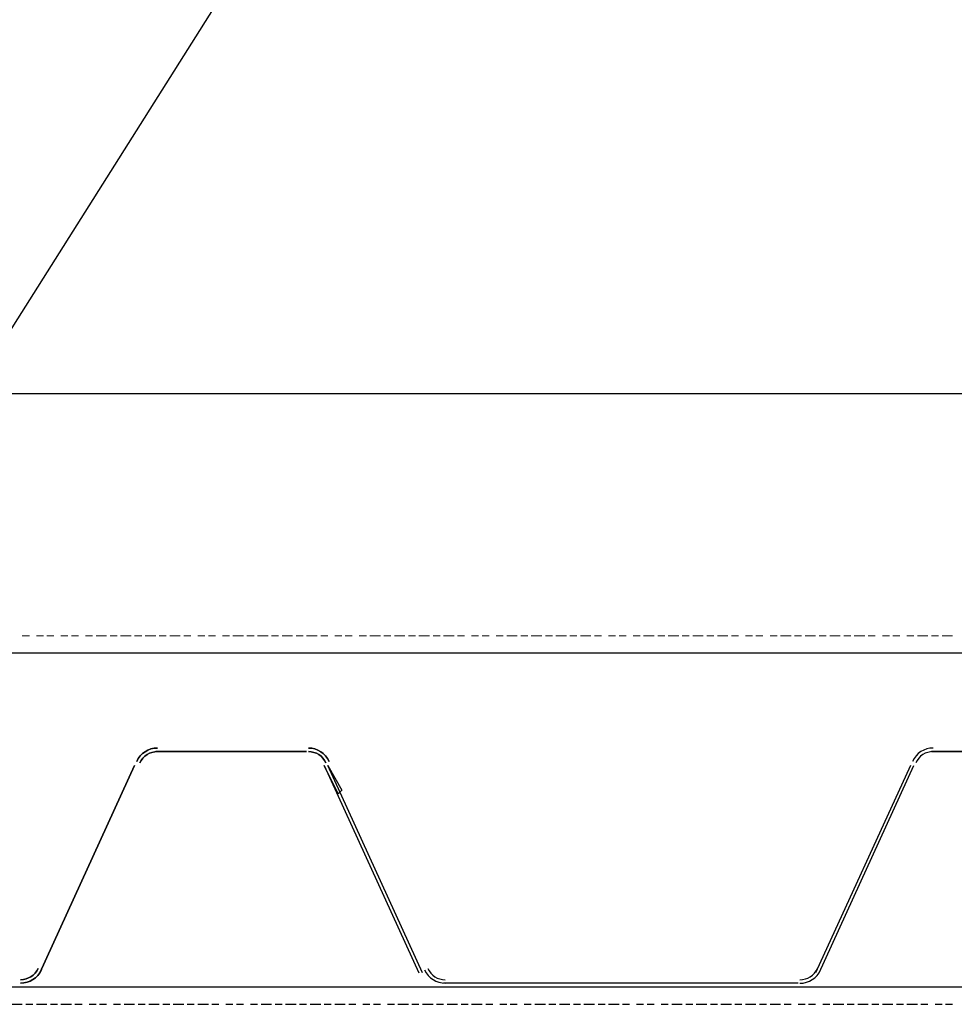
# Model space of a CAD drawing. Header units: millimetres. Extents: x 2063114 to 14983986, y -126020516 to 213791.
# Tile 283 of 656: x 2370847 to 2371541, y -1187801 to -1187070. Entities that reach past the tile are written whole.
import ezdxf

# ---------------------------------------------------------------- set-up
doc = ezdxf.new("R2010")
doc.units = ezdxf.units.MM
doc.layers.add('PDF2_Geometry', color=7, linetype='Continuous')

msp = doc.modelspace()

# ---------------------------------------------------------------- linework, layer by layer
at = {"layer": 'PDF2_Geometry', "linetype": 'ByBlock', "lineweight": 25}
for points in [[(2372652.56911, -1184427.35681), (2370632.0905, -1187628.83776)], [(2369787.42181, -1187787.86898), (2375627.23503, -1187787.86898)], [(2370840.65603, -1187800.90432), (2370848.47724, -1187800.90432)], [(2370851.08431, -1187800.90432), (2370856.29845, -1187800.90432)], [(2370858.90551, -1187800.90432), (2370866.72672, -1187800.90432)], [(2370869.33379, -1187800.90432), (2370874.54793, -1187800.90432)], [(2370877.155, -1187800.90432), (2370884.97621, -1187800.90432)], [(2370887.58328, -1187800.90432), (2370892.79741, -1187800.90432)], [(2370898.01155, -1187800.90432), (2370903.22569, -1187800.90432)], [(2370905.83276, -1187800.90432), (2370911.0469, -1187800.90432)], [(2370916.26104, -1187800.90432), (2370921.47517, -1187800.90432)], [(2370924.08224, -1187800.90432), (2370931.90345, -1187800.90432)], [(2370934.51052, -1187800.90432), (2370939.72466, -1187800.90432)], [(2370942.33173, -1187800.90432), (2370950.15294, -1187800.90432)], [(2370952.76, -1187800.90432), (2370957.97414, -1187800.90432)], [(2370960.58121, -1187800.90432), (2370968.40242, -1187800.90432)], [(2370971.00949, -1187800.90432), (2370976.22363, -1187800.90432)], [(2370978.8307, -1187800.90432), (2370986.6519, -1187800.90432)], [(2370989.25897, -1187800.90432), (2370994.47311, -1187800.90432)], [(2370999.68725, -1187800.90432), (2371004.90139, -1187800.90432)], [(2371007.50846, -1187800.90432), (2371012.7226, -1187800.90432)], [(2371017.93673, -1187800.90432), (2371023.15087, -1187800.90432)], [(2371025.75794, -1187800.90432), (2371033.57915, -1187800.90432)], [(2371036.18622, -1187800.90432), (2371041.40036, -1187800.90432)], [(2371044.00743, -1187800.90432), (2371051.82863, -1187800.90432)], [(2371054.4357, -1187800.90432), (2371059.64984, -1187800.90432)], [(2371062.25691, -1187800.90432), (2371070.07812, -1187800.90432)], [(2371072.68519, -1187800.90432), (2371077.89932, -1187800.90432)], [(2371080.50639, -1187800.90432), (2371088.3276, -1187800.90432)], [(2371090.93467, -1187800.90432), (2371096.14881, -1187800.90432)], [(2371101.36295, -1187800.90432), (2371106.57709, -1187800.90432)], [(2371109.18416, -1187800.90432), (2371114.39829, -1187800.90432)], [(2371119.61243, -1187800.90432), (2371124.82657, -1187800.90432)], [(2371127.43364, -1187800.90432), (2371135.25485, -1187800.90432)], [(2371137.86192, -1187800.90432), (2371143.07605, -1187800.90432)], [(2371145.68312, -1187800.90432), (2371153.50433, -1187800.90432)], [(2371156.1114, -1187800.90432), (2371161.32554, -1187800.90432)], [(2371163.93261, -1187800.90432), (2371171.75382, -1187800.90432)], [(2371174.36088, -1187800.90432), (2371179.57502, -1187800.90432)], [(2371182.18209, -1187800.90432), (2371190.0033, -1187800.90432)], [(2371192.61037, -1187800.90432), (2371197.82451, -1187800.90432)], [(2371203.03865, -1187800.90432), (2371208.25278, -1187800.90432)], [(2371210.85985, -1187800.90432), (2371216.07399, -1187800.90432)], [(2371221.28813, -1187800.90432), (2371226.50227, -1187800.90432)], [(2371229.10934, -1187800.90432), (2371236.93054, -1187800.90432)], [(2371239.53761, -1187800.90432), (2371244.75175, -1187800.90432)], [(2371247.35882, -1187800.90432), (2371255.18003, -1187800.90432)], [(2371257.7871, -1187800.90432), (2371263.00124, -1187800.90432)], [(2371265.60831, -1187800.90432), (2371273.42951, -1187800.90432)], [(2371276.03658, -1187800.90432), (2371281.25072, -1187800.90432)], [(2371283.85779, -1187800.90432), (2371291.679, -1187800.90432)], [(2371294.28607, -1187800.90432), (2371299.5002, -1187800.90432)], [(2371304.71434, -1187800.90432), (2371309.92848, -1187800.90432)], [(2371312.53555, -1187800.90432), (2371317.74969, -1187800.90432)], [(2371322.96383, -1187800.90432), (2371328.17797, -1187800.90432)], [(2371330.78503, -1187800.90432), (2371338.60624, -1187800.90432)], [(2371341.21331, -1187800.90432), (2371346.42745, -1187800.90432)], [(2371349.03452, -1187800.90432), (2371356.85573, -1187800.90432)], [(2371359.4628, -1187800.90432), (2371364.67693, -1187800.90432)], [(2371367.284, -1187800.90432), (2371375.10521, -1187800.90432)], [(2371377.71228, -1187800.90432), (2371382.92642, -1187800.90432)], [(2371385.53349, -1187800.90432), (2371393.35469, -1187800.90432)], [(2371395.96176, -1187800.90432), (2371401.1759, -1187800.90432)], [(2371403.78297, -1187800.90432), (2371411.60418, -1187800.90432)], [(2371414.21125, -1187800.90432), (2371419.42539, -1187800.90432)], [(2371424.63952, -1187800.90432), (2371429.85366, -1187800.90432)], [(2371432.46073, -1187800.90432), (2371437.67487, -1187800.90432)], [(2371442.88901, -1187800.90432), (2371448.10315, -1187800.90432)], [(2371450.71022, -1187800.90432), (2371458.53142, -1187800.90432)], [(2371461.13849, -1187800.90432), (2371466.35263, -1187800.90432)], [(2371468.9597, -1187800.90432), (2371476.78091, -1187800.90432)], [(2371479.38798, -1187800.90432), (2371484.60212, -1187800.90432)], [(2371487.20919, -1187800.90432), (2371495.03039, -1187800.90432)], [(2371497.63746, -1187800.90432), (2371502.8516, -1187800.90432)], [(2371505.45867, -1187800.90432), (2371513.27988, -1187800.90432)], [(2371515.88695, -1187800.90432), (2371521.10108, -1187800.90432)], [(2371526.31522, -1187800.90432), (2371531.52936, -1187800.90432)], [(2371534.13643, -1187800.90432), (2371539.35057, -1187800.90432)]]:
    msp.add_lwpolyline(points, dxfattribs=at)
msp.add_lwpolyline([(2370809.3712, -1187347.27429), (2374662.61944, -1187347.27429), (2374785.15169, -1187540.19741), (2370686.83895, -1187540.19741)], close=True, dxfattribs=at)
at = {"layer": 'PDF2_Geometry', "linetype": 'ByBlock', "lineweight": 0}
for points in [[(2370853.69138, -1187527.16206), (2370848.47724, -1187527.16206)], [(2370864.11965, -1187527.16206), (2370858.90551, -1187527.16206)], [(2370871.94086, -1187527.16206), (2370866.72672, -1187527.16206)], [(2370882.36914, -1187527.16206), (2370877.155, -1187527.16206)], [(2370890.19034, -1187527.16206), (2370884.97621, -1187527.16206)], [(2370900.61862, -1187527.16206), (2370895.40448, -1187527.16206)], [(2370911.0469, -1187527.16206), (2370903.22569, -1187527.16206)], [(2370918.86811, -1187527.16206), (2370913.65397, -1187527.16206)], [(2370929.29638, -1187527.16206), (2370921.47517, -1187527.16206)], [(2370937.11759, -1187527.16206), (2370931.90345, -1187527.16206)], [(2370947.54587, -1187527.16206), (2370939.72466, -1187527.16206)], [(2370955.36707, -1187527.16206), (2370950.15294, -1187527.16206)], [(2370965.79535, -1187527.16206), (2370957.97414, -1187527.16206)], [(2370973.61656, -1187527.16206), (2370968.40242, -1187527.16206)], [(2370984.04483, -1187527.16206), (2370978.8307, -1187527.16206)], [(2370991.86604, -1187527.16206), (2370986.6519, -1187527.16206)], [(2371002.29432, -1187527.16206), (2370997.08018, -1187527.16206)], [(2371012.7226, -1187527.16206), (2371004.90139, -1187527.16206)], [(2371020.5438, -1187527.16206), (2371015.32966, -1187527.16206)], [(2371030.97208, -1187527.16206), (2371023.15087, -1187527.16206)], [(2371038.79329, -1187527.16206), (2371033.57915, -1187527.16206)], [(2371049.22156, -1187527.16206), (2371041.40036, -1187527.16206)], [(2371057.04277, -1187527.16206), (2371051.82863, -1187527.16206)], [(2371067.47105, -1187527.16206), (2371059.64984, -1187527.16206)], [(2371075.29226, -1187527.16206), (2371070.07812, -1187527.16206)], [(2371085.72053, -1187527.16206), (2371080.50639, -1187527.16206)], [(2371093.54174, -1187527.16206), (2371088.3276, -1187527.16206)], [(2371103.97002, -1187527.16206), (2371098.75588, -1187527.16206)], [(2371114.39829, -1187527.16206), (2371106.57709, -1187527.16206)], [(2371122.2195, -1187527.16206), (2371117.00536, -1187527.16206)], [(2371132.64778, -1187527.16206), (2371124.82657, -1187527.16206)], [(2371140.46899, -1187527.16206), (2371135.25485, -1187527.16206)], [(2371150.89726, -1187527.16206), (2371143.07605, -1187527.16206)], [(2371158.71847, -1187527.16206), (2371153.50433, -1187527.16206)], [(2371169.14675, -1187527.16206), (2371161.32554, -1187527.16206)], [(2371176.96795, -1187527.16206), (2371171.75382, -1187527.16206)], [(2371187.39623, -1187527.16206), (2371182.18209, -1187527.16206)], [(2371195.21744, -1187527.16206), (2371190.0033, -1187527.16206)], [(2371205.64571, -1187527.16206), (2371200.43158, -1187527.16206)], [(2371216.07399, -1187527.16206), (2371208.25278, -1187527.16206)], [(2371223.8952, -1187527.16206), (2371218.68106, -1187527.16206)], [(2371234.32348, -1187527.16206), (2371226.50227, -1187527.16206)], [(2371242.14468, -1187527.16206), (2371236.93054, -1187527.16206)], [(2371252.57296, -1187527.16206), (2371244.75175, -1187527.16206)], [(2371260.39417, -1187527.16206), (2371255.18003, -1187527.16206)], [(2371270.82244, -1187527.16206), (2371263.00124, -1187527.16206)], [(2371278.64365, -1187527.16206), (2371273.42951, -1187527.16206)], [(2371289.07193, -1187527.16206), (2371283.85779, -1187527.16206)], [(2371296.89314, -1187527.16206), (2371291.679, -1187527.16206)], [(2371307.32141, -1187527.16206), (2371302.10727, -1187527.16206)], [(2371317.74969, -1187527.16206), (2371309.92848, -1187527.16206)], [(2371325.5709, -1187527.16206), (2371320.35676, -1187527.16206)], [(2371335.99917, -1187527.16206), (2371328.17797, -1187527.16206)], [(2371343.82038, -1187527.16206), (2371338.60624, -1187527.16206)], [(2371354.24866, -1187527.16206), (2371346.42745, -1187527.16206)], [(2371362.06986, -1187527.16206), (2371356.85573, -1187527.16206)], [(2371372.49814, -1187527.16206), (2371364.67693, -1187527.16206)], [(2371380.31935, -1187527.16206), (2371375.10521, -1187527.16206)], [(2371390.74763, -1187527.16206), (2371385.53349, -1187527.16206)], [(2371398.56883, -1187527.16206), (2371393.35469, -1187527.16206)], [(2371408.99711, -1187527.16206), (2371403.78297, -1187527.16206)], [(2371419.42539, -1187527.16206), (2371411.60418, -1187527.16206)], [(2371427.24659, -1187527.16206), (2371422.03246, -1187527.16206)], [(2371437.67487, -1187527.16206), (2371429.85366, -1187527.16206)], [(2371445.49608, -1187527.16206), (2371440.28194, -1187527.16206)], [(2371455.92435, -1187527.16206), (2371448.10315, -1187527.16206)], [(2371463.74556, -1187527.16206), (2371458.53142, -1187527.16206)], [(2371474.17384, -1187527.16206), (2371466.35263, -1187527.16206)], [(2371481.99505, -1187527.16206), (2371476.78091, -1187527.16206)], [(2371492.42332, -1187527.16206), (2371487.20919, -1187527.16206)], [(2371500.24453, -1187527.16206), (2371495.03039, -1187527.16206)], [(2371510.67281, -1187527.16206), (2371505.45867, -1187527.16206)], [(2371521.10108, -1187527.16206), (2371513.27988, -1187527.16206)], [(2371528.92229, -1187527.16206), (2371523.70815, -1187527.16206)], [(2371539.35057, -1187527.16206), (2371531.52936, -1187527.16206)], [(2370848.47724, -1187540.19741), (2370853.69138, -1187540.19741)], [(2370858.90551, -1187540.19741), (2370864.11965, -1187540.19741)], [(2370866.72672, -1187540.19741), (2370871.94086, -1187540.19741)], [(2370877.155, -1187540.19741), (2370882.36914, -1187540.19741)], [(2370884.97621, -1187540.19741), (2370890.19034, -1187540.19741)], [(2370895.40448, -1187540.19741), (2370900.61862, -1187540.19741)], [(2370903.22569, -1187540.19741), (2370911.0469, -1187540.19741)], [(2370913.65397, -1187540.19741), (2370918.86811, -1187540.19741)], [(2370921.47517, -1187540.19741), (2370929.29638, -1187540.19741)], [(2370931.90345, -1187540.19741), (2370937.11759, -1187540.19741)], [(2370939.72466, -1187540.19741), (2370947.54587, -1187540.19741)], [(2370950.15294, -1187540.19741), (2370955.36707, -1187540.19741)], [(2370957.97414, -1187540.19741), (2370965.79535, -1187540.19741)], [(2370968.40242, -1187540.19741), (2370973.61656, -1187540.19741)], [(2370978.8307, -1187540.19741), (2370984.04483, -1187540.19741)], [(2370986.6519, -1187540.19741), (2370991.86604, -1187540.19741)], [(2370997.08018, -1187540.19741), (2371002.29432, -1187540.19741)], [(2371004.90139, -1187540.19741), (2371012.7226, -1187540.19741)], [(2371015.32966, -1187540.19741), (2371020.5438, -1187540.19741)], [(2371023.15087, -1187540.19741), (2371030.97208, -1187540.19741)], [(2371033.57915, -1187540.19741), (2371038.79329, -1187540.19741)], [(2371041.40036, -1187540.19741), (2371049.22156, -1187540.19741)], [(2371051.82863, -1187540.19741), (2371057.04277, -1187540.19741)], [(2371059.64984, -1187540.19741), (2371067.47105, -1187540.19741)], [(2371070.07812, -1187540.19741), (2371075.29226, -1187540.19741)], [(2371080.50639, -1187540.19741), (2371085.72053, -1187540.19741)], [(2371088.3276, -1187540.19741), (2371093.54174, -1187540.19741)], [(2371098.75588, -1187540.19741), (2371103.97002, -1187540.19741)], [(2371106.57709, -1187540.19741), (2371114.39829, -1187540.19741)], [(2371117.00536, -1187540.19741), (2371122.2195, -1187540.19741)], [(2371124.82657, -1187540.19741), (2371132.64778, -1187540.19741)], [(2371135.25485, -1187540.19741), (2371140.46899, -1187540.19741)], [(2371143.07605, -1187540.19741), (2371150.89726, -1187540.19741)], [(2371153.50433, -1187540.19741), (2371158.71847, -1187540.19741)], [(2371161.32554, -1187540.19741), (2371169.14675, -1187540.19741)], [(2371171.75382, -1187540.19741), (2371176.96795, -1187540.19741)], [(2371182.18209, -1187540.19741), (2371187.39623, -1187540.19741)], [(2371190.0033, -1187540.19741), (2371195.21744, -1187540.19741)], [(2371200.43158, -1187540.19741), (2371205.64571, -1187540.19741)], [(2371208.25278, -1187540.19741), (2371216.07399, -1187540.19741)], [(2371218.68106, -1187540.19741), (2371223.8952, -1187540.19741)], [(2371226.50227, -1187540.19741), (2371234.32348, -1187540.19741)], [(2371236.93054, -1187540.19741), (2371242.14468, -1187540.19741)], [(2371244.75175, -1187540.19741), (2371252.57296, -1187540.19741)], [(2371255.18003, -1187540.19741), (2371260.39417, -1187540.19741)], [(2371263.00124, -1187540.19741), (2371270.82244, -1187540.19741)], [(2371273.42951, -1187540.19741), (2371278.64365, -1187540.19741)], [(2371283.85779, -1187540.19741), (2371289.07193, -1187540.19741)], [(2371291.679, -1187540.19741), (2371296.89314, -1187540.19741)], [(2371302.10727, -1187540.19741), (2371307.32141, -1187540.19741)], [(2371309.92848, -1187540.19741), (2371317.74969, -1187540.19741)], [(2371320.35676, -1187540.19741), (2371325.5709, -1187540.19741)], [(2371328.17797, -1187540.19741), (2371335.99917, -1187540.19741)], [(2371338.60624, -1187540.19741), (2371343.82038, -1187540.19741)], [(2371346.42745, -1187540.19741), (2371354.24866, -1187540.19741)], [(2371356.85573, -1187540.19741), (2371362.06986, -1187540.19741)], [(2371364.67693, -1187540.19741), (2371372.49814, -1187540.19741)], [(2371375.10521, -1187540.19741), (2371380.31935, -1187540.19741)], [(2371385.53349, -1187540.19741), (2371390.74763, -1187540.19741)], [(2371393.35469, -1187540.19741), (2371398.56883, -1187540.19741)], [(2371403.78297, -1187540.19741), (2371408.99711, -1187540.19741)], [(2371411.60418, -1187540.19741), (2371419.42539, -1187540.19741)], [(2371422.03246, -1187540.19741), (2371427.24659, -1187540.19741)], [(2371429.85366, -1187540.19741), (2371437.67487, -1187540.19741)], [(2371440.28194, -1187540.19741), (2371445.49608, -1187540.19741)], [(2371448.10315, -1187540.19741), (2371455.92435, -1187540.19741)], [(2371458.53142, -1187540.19741), (2371463.74556, -1187540.19741)], [(2371466.35263, -1187540.19741), (2371474.17384, -1187540.19741)], [(2371476.78091, -1187540.19741), (2371481.99505, -1187540.19741)], [(2371487.20919, -1187540.19741), (2371492.42332, -1187540.19741)], [(2371495.03039, -1187540.19741), (2371500.24453, -1187540.19741)], [(2371505.45867, -1187540.19741), (2371510.67281, -1187540.19741)], [(2371513.27988, -1187540.19741), (2371521.10108, -1187540.19741)], [(2371523.70815, -1187540.19741), (2371528.92229, -1187540.19741)], [(2371531.52936, -1187540.19741), (2371539.35057, -1187540.19741)]]:
    msp.add_lwpolyline(points, dxfattribs=at)
at = {"layer": 'PDF2_Geometry', "linetype": 'ByBlock', "lineweight": 30}
for points in [[(2370948.8494, -1187610.58827, 0.293648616), (2370933.42424, -1187620.47341, -0.293648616)], [(2371076.37853, -1187620.47341, 0.293648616), (2371060.95338, -1187610.58827, -0.293648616)], [(2370948.8494, -1187613.19534, 0.293300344), (2370935.81406, -1187621.55969, -0.293300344)], [(2371073.98872, -1187621.55969, 0.293300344), (2371060.95338, -1187613.19534, -0.293300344)], [(2370847.1737, -1187782.65484, 0.293300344), (2370860.20905, -1187774.29049, -0.293300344)], [(2370847.1737, -1187785.26191, 0.289901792), (2370862.59886, -1187775.37677, -0.289901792)]]:
    msp.add_lwpolyline(points, format="xyb", close=True, dxfattribs=at)
for points in [[(2371059.64984, -1187613.19534), (2370947.54587, -1187613.19534)], [(2370947.54587, -1187613.19534), (2371059.64984, -1187613.19534)], [(2371523.70815, -1187613.19534), (2371638.4192, -1187613.19534)], [(2370931.90345, -1187623.62362), (2370861.51258, -1187777.4407)], [(2370861.51258, -1187777.4407), (2370931.90345, -1187623.62362)]]:
    msp.add_lwpolyline(points, close=True, dxfattribs=at)
for points in [[(2371145.68312, -1187777.4407), (2371075.29226, -1187623.62362), (2371085.72053, -1187641.8731), (2371083.11346, -1187644.48017), (2371072.68519, -1187623.62362), (2371143.07605, -1187777.4407)], [(2371508.06574, -1187623.62362), (2371437.67487, -1187777.4407)], [(2371440.28194, -1187777.4407), (2371510.67281, -1187623.62362)], [(2371424.63952, -1187785.26191), (2371161.32554, -1187785.26191)], [(2371161.32554, -1187787.86898), (2371424.63952, -1187787.86898)]]:
    msp.add_lwpolyline(points, dxfattribs=at)
for centre, radius, start, end in [((2371524.91516, -1187627.41523), 16.82723, 89.67132576, 155.63583292), ((2371524.93578, -1187627.41663), 14.22149, 89.69417765, 155.67969542), ((2371162.72462, -1187768.13523), 17.12695, 205.01248367, 269.68035766), ((2371162.55316, -1187768.43355), 14.22149, 204.32030458, 270.30582235), ((2371426.01897, -1187768.43355), 14.22149, 269.69417763, 335.67969542), ((2371425.92348, -1187768.25377), 17.00815, 270.06597185, 335.24118679)]:
    msp.add_arc(centre, radius, start, end, dxfattribs=at)

doc.saveas('drawing.dxf')
